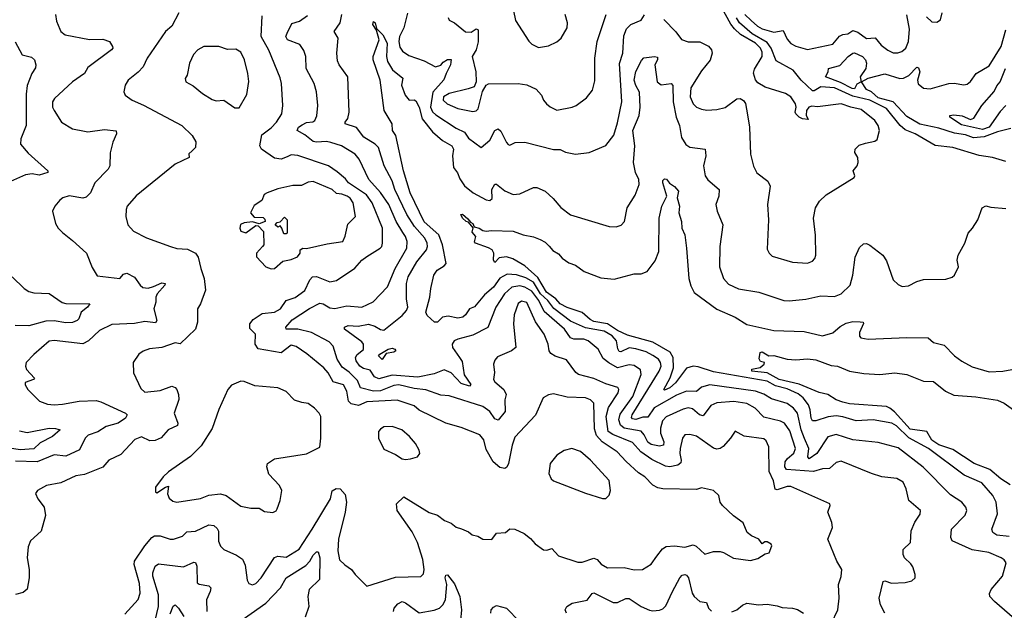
# Model space of a CAD drawing. Extents: x 1443846 to 1577407, y 839182 to 927291.
# Tile 479 of 535: x 1565160 to 1571015, y 872112 to 875624. Entities that reach past the tile are written whole.
import ezdxf

# ---------------------------------------------------------------- set-up
doc = ezdxf.new("R2010")
doc.units = 0

msp = doc.modelspace()

# ---------------------------------------------------------------- linework, layer by layer
at = {"layer": '0CON20XD'}
for points in [[(1568989.8, 875625), (1569061.5, 875551.5), (1569095, 875505.8), (1569135, 875492.9), (1569205, 875493.1), (1569256.3, 875466.3), (1569274.4, 875444.4), (1569277.1, 875425), (1569265.9, 875384.1), (1569215, 875321.1), (1569151.8, 875218.2), (1569147.7, 875165), (1569164.1, 875124.1), (1569184.1, 875104.1), (1569215, 875091.5), (1569246.7, 875086.7), (1569305, 875090), (1569355, 875102.1), (1569425, 875153.1), (1569445, 875155.6), (1569463.6, 875143.6), (1569475.4, 875125.4), (1569487.8, 875057.8), (1569500.6, 874985), (1569506, 874825), (1569524.3, 874754.3), (1569543.6, 874713.6), (1569608.8, 874665), (1569622, 874635), (1569608, 874525), (1569613.8, 874435), (1569605, 874260), (1569616.7, 874235), (1569635, 874218.8), (1569755, 874183.1), (1569845, 874176), (1569875, 874188), (1569889.2, 874205), (1569894.2, 874225), (1569893, 874343), (1569880, 874445), (1569892, 874505), (1569916.2, 874545), (1569955, 874582.5), (1570122.5, 874685), (1570126.7, 874695), (1570116.2, 874725), (1570140, 874755), (1570146.7, 874775), (1570143.9, 874803.9), (1570126.7, 874835), (1570127.5, 874855), (1570152.3, 874877.7), (1570190.5, 874889.5), (1570245, 874902), (1570258.3, 874911.7), (1570272.9, 874965), (1570265.5, 874995), (1570246.2, 875025), (1570165, 875090.8), (1570103.4, 875103.4), (1570045, 875123.3), (1569905, 875105.5), (1569870.5, 875109.5), (1569853.8, 875105), (1569838.8, 875085), (1569837, 875057), (1569848.3, 875031.7), (1569816, 875034), (1569795, 875044.2), (1569776, 875065), (1569772, 875075), (1569778, 875105), (1569772.9, 875125), (1569745.4, 875165.4), (1569713.3, 875185), (1569593, 875223), (1569548.8, 875248.8), (1569536.1, 875266.1), (1569523.4, 875306.6), (1569529.4, 875330.6), (1569575.3, 875405), (1569575, 875431.2), (1569566, 875455), (1569536.5, 875485), (1569447, 875537), (1569409.9, 875569.9), (1569388.2, 875598.2), (1569335, 875695.7)], [(1566106, 875665), (1566065.7, 875585), (1566026.4, 875553.6), (1565918.9, 875395), (1565894.2, 875345), (1565865, 875312.9), (1565805.8, 875265), (1565787.5, 875235), (1565779.2, 875195), (1565788, 875175), (1565828.8, 875145), (1565896.1, 875116.1), (1566125, 874994.3), (1566186, 874935), (1566207.3, 874897.3), (1566205.9, 874864.1), (1566185, 874843.8), (1566165, 874827.5), (1566167.5, 874805), (1566085.5, 874764.5), (1565852.6, 874577.4), (1565800, 874515), (1565792.9, 874495), (1565790.8, 874455), (1565804.2, 874405), (1565837.4, 874367.4), (1565915, 874326.7), (1566056.7, 874275), (1566095, 874264.5), (1566158.8, 874258.8), (1566205.5, 874235.5), (1566221.5, 874211.5), (1566236.5, 874145), (1566258.1, 874085), (1566265.6, 874015), (1566235.8, 873935), (1566218, 873905), (1566218.1, 873825), (1566205, 873783.8), (1566115, 873696.2), (1566085, 873703.1), (1566005, 873675.4), (1565933, 873667), (1565895, 873652.9), (1565868, 873635), (1565834.4, 873585), (1565837.5, 873525), (1565880.7, 873430.7), (1565905, 873410), (1565995, 873418.5), (1566065, 873444.3), (1566085, 873437.5), (1566095, 873426), (1566105.4, 873395.4), (1566105.6, 873365.6), (1566078.5, 873285), (1566100.9, 873225), (1566098.3, 873211.7), (1566043.8, 873185), (1566002.2, 873137.8), (1565965, 873122), (1565935, 873120), (1565885, 873144), (1565845, 873127.5), (1565761.7, 873038.3), (1565690, 873005), (1565655, 872964.2), (1565545, 872918.8), (1565495, 872910.9), (1565405, 872870.5), (1565320, 872855), (1565266.2, 872825), (1565253.9, 872806.1), (1565268.6, 872775), (1565305.3, 872725.3), (1565313.3, 872676.7), (1565288.1, 872581.9), (1565225, 872526), (1565210.9, 872489.1), (1565204.3, 872425), (1565216.9, 872355), (1565216.7, 872305), (1565205, 872238.8), (1565181.7, 872218.3), (1565135, 872206.9)], [(1565373.5, 875655), (1565379.5, 875615), (1565398.3, 875568.3), (1565405.8, 875555), (1565431.2, 875535), (1565575, 875505.9), (1565655, 875507.7), (1565694.3, 875494.3), (1565712, 875465), (1565713.8, 875455), (1565706.2, 875445), (1565565, 875339.5), (1565545, 875304.4), (1565474.2, 875255), (1565367.5, 875155), (1565355.8, 875135), (1565355.8, 875105), (1565364.3, 875085), (1565409.2, 875015), (1565475, 874974.4), (1565545, 874961.8), (1565565, 874958.5), (1565665, 874971.1), (1565734.1, 874964.1), (1565736, 874946), (1565713.6, 874896.4), (1565697.5, 874832.5), (1565695.3, 874754.7), (1565685.3, 874734.7), (1565606.2, 874655), (1565582.1, 874595), (1565555, 874569.5), (1565535, 874563.6), (1565455, 874577.3), (1565416.7, 874565), (1565399.1, 874550.9), (1565370, 874515), (1565356, 874485), (1565372.7, 874412.7), (1565388.8, 874385), (1565415, 874358), (1565475, 874311.2), (1565556.7, 874235), (1565590.5, 874150.5), (1565621.7, 874101.7), (1565755, 874086), (1565778.3, 874111.7), (1565796.6, 874116.6), (1565843.1, 874093.1), (1565875.8, 874045), (1565891.8, 874031.8), (1565925, 874028.2), (1565955, 874038.2), (1566005, 874059.7), (1566024.4, 874055), (1566022.7, 874045), (1565978.2, 873995), (1565968.8, 873975), (1565969.5, 873945), (1565958.2, 873905), (1565976, 873836), (1565967.4, 873822.6), (1565905, 873828.8), (1565842.7, 873817.3), (1565707.4, 873812.6), (1565635, 873776.5), (1565569.5, 873715), (1565535, 873696.6), (1565365, 873717.1), (1565335, 873712.5), (1565245, 873634), (1565199.2, 873585), (1565194.3, 873565), (1565201.1, 873545), (1565247.5, 873492.5), (1565242.5, 873485), (1565193.4, 873466.6), (1565192.7, 873452.7), (1565208, 873425), (1565278.8, 873355), (1565325, 873338.1), (1565365, 873334.5), (1565415, 873337.1), (1565514.6, 873355.4), (1565615, 873359.1), (1565642.7, 873352.7), (1565790, 873285), (1565800, 873275), (1565789.4, 873255), (1565745, 873224.6), (1565674.1, 873205.9), (1565625, 873172.7), (1565567.1, 873152.9), (1565549.1, 873135), (1565515, 873065.6), (1565435, 873029.6), (1565365, 873036.8), (1565264.3, 872995.7), (1565135, 872999.4)], [(1566675, 873885.3), (1566710.9, 873905), (1566745.2, 873954.8), (1566797.4, 873972.6), (1566856.3, 874013.7), (1566885, 874076.7), (1566900.6, 874095), (1566925, 874097.3), (1567005, 874065.5), (1567045, 874073.3), (1567152.8, 874147.2), (1567195, 874194.2), (1567223.7, 874216.3), (1567303.3, 874265), (1567313.5, 874276.5), (1567318.2, 874295), (1567317.1, 874385), (1567255.9, 874535), (1567222, 874582), (1567115, 874654.8), (1567097.6, 874677.6), (1567049, 874719), (1566995.6, 874755.6), (1566815, 874817.5), (1566775, 874820), (1566750.5, 874809.5), (1566715, 874795.3), (1566675, 874800), (1566598.9, 874855), (1566588.2, 874875), (1566600.1, 874939.9), (1566655, 874981.5), (1566687.3, 875015), (1566719.1, 875065), (1566725.5, 875115), (1566716.9, 875245), (1566709.4, 875279.4), (1566642.6, 875442.6), (1566596.4, 875525), (1566602, 875648)], [(1569986.7, 872035), (1570026, 872115), (1570033.8, 872185), (1570028.6, 872265), (1570045, 872313.3), (1570048.6, 872355), (1570019.2, 872405), (1569966, 872535), (1569994.2, 872605), (1569990, 872635), (1569966.7, 872695), (1569980, 872735), (1569977.5, 872745), (1569745, 872847.5), (1569725, 872848.1), (1569665, 872828.9), (1569652.4, 872832.4), (1569642.8, 872882.8), (1569617.9, 872937.9), (1569614.6, 873084.6), (1569599.4, 873119.4), (1569585, 873132.2), (1569468, 873148), (1569415, 873177.5), (1569387.1, 873135), (1569344, 873086), (1569326, 873074), (1569305, 873070), (1569285, 873075.4), (1569185, 873146.9), (1569145, 873157.1), (1569115, 873155.6), (1569101.5, 873135), (1569087.3, 873075), (1569085.9, 873045), (1569094.2, 873005), (1569090.8, 872989.2), (1569074.3, 872975.7), (1569026.2, 872966.2), (1569000.2, 872970.2), (1568918.7, 873008.7), (1568853.6, 873053.6), (1568805, 873109.4), (1568687.5, 873157.5), (1568660.5, 873175), (1568647.1, 873265), (1568662.5, 873317.5), (1568719.1, 873405), (1568722.1, 873425), (1568716.4, 873436.4), (1568645, 873458.7), (1568575, 873490.7), (1568484.1, 873514.1), (1568467.3, 873527.3), (1568411.7, 873601.7), (1568343.8, 873623.8), (1568319.4, 873639.4), (1568309.5, 873655), (1568303.1, 873695), (1568278.5, 873755), (1568226.9, 873826.9), (1568175, 873942.5), (1568145, 873950), (1568125, 873936.7), (1568101.3, 873868.7), (1568097.1, 873815), (1568110, 873675), (1568084.5, 873655.5), (1568001.1, 873618.9), (1567985, 873598.8), (1567978.1, 873575), (1567984.1, 873525.9), (1567977.1, 873485), (1567985, 873471.4), (1568039.6, 873425), (1568053.8, 873395), (1568046, 873364), (1568046.1, 873295), (1568005, 873242.2), (1567985, 873250), (1567955, 873295.4), (1567914.3, 873325), (1567715, 873388.5), (1567665, 873391.2), (1567575, 873423.5), (1567505, 873430.9), (1567415, 873453.1), (1567385, 873450), (1567305, 873418.1), (1567265, 873415.1), (1567186.7, 873435), (1567168.8, 873478.8), (1567118.5, 873528.5), (1567078.2, 873558.2), (1567048.4, 873605), (1567023.4, 873683.4), (1566999.6, 873709.6), (1566895, 873764.3), (1566815, 873783.8), (1566744.5, 873784.5), (1566742.2, 873795), (1566781.3, 873838.7), (1566883.9, 873906.1), (1566945, 873937.9), (1566965, 873935.5), (1567005, 873911.3), (1567035, 873907.1), (1567105, 873923.6), (1567195, 873914.5), (1567263.1, 873946.9), (1567347.7, 874035), (1567392.9, 874145), (1567461.6, 874265), (1567463.5, 874305), (1567454.7, 874335), (1567439.5, 874359.5), (1567399.2, 874425), (1567354.8, 874525), (1567305, 874596.9), (1567236, 874675), (1567178.5, 874795), (1567154.8, 874824.8), (1567073.8, 874873.8), (1567010.8, 874895), (1566985, 874901), (1566925, 874895.2), (1566905, 874900.2), (1566855, 874939.7), (1566810.5, 874965), (1566818.9, 874985), (1566840.1, 874999.9), (1566865, 875013.8), (1566903.6, 875016.4), (1566915.3, 875024.7), (1566927.4, 875052.6), (1566933.3, 875115), (1566924.4, 875195), (1566912.2, 875245), (1566864.5, 875335), (1566861.1, 875405), (1566850.2, 875440.2), (1566825.9, 875475.9), (1566752.2, 875505), (1566743.5, 875525), (1566751.2, 875545), (1566777.8, 875602.2), (1566825, 875616.4), (1566871.2, 875648.8)], [(1568856.2, 873513.8), (1568851.6, 873541.6), (1568815, 873567.2), (1568785, 873571.2), (1568715, 873554.4), (1568663, 873583), (1568629.5, 873609.5), (1568600.6, 873665), (1568541.1, 873715), (1568515, 873724.8), (1568455, 873725.3), (1568435, 873733.2), (1568399.7, 873785), (1568279.6, 873889.6), (1568247.1, 873955), (1568205, 874010.5), (1568165, 874033.4), (1568135, 874042.6), (1568087.1, 874032.9), (1568043.1, 873995), (1567991.8, 873915), (1567945, 873794.5), (1567855, 873748), (1567764.7, 873725.3), (1567744.2, 873715), (1567731.9, 873695), (1567734.6, 873675), (1567775, 873616.5), (1567790.8, 873590.8), (1567803, 873513), (1567843.1, 873455), (1567835, 873445.7), (1567785, 873460.7), (1567725, 873523.9), (1567685, 873542.8), (1567625, 873518.8), (1567528.4, 873498.4), (1567375, 873510), (1567295, 873488.5), (1567269.8, 873499.8), (1567245, 873540.3), (1567205, 873550.2), (1567183.4, 873563.4), (1567161.1, 873595), (1567156.2, 873615), (1567166.4, 873633.6), (1567205, 873662.9), (1567204.7, 873695), (1567195, 873708.9), (1567092.5, 873785), (1567090.8, 873795), (1567114.1, 873805.9), (1567172, 873802), (1567235, 873814.2), (1567271.8, 873801.8), (1567305, 873782), (1567325, 873778.5), (1567435, 873865.5), (1567460, 873895), (1567468.1, 873915), (1567460.2, 873965), (1567461.3, 874055), (1567471.1, 874095), (1567521.4, 874185), (1567578.8, 874255), (1567585.8, 874275), (1567583.7, 874295), (1567570.3, 874325), (1567507.5, 874395), (1567461.8, 874465), (1567391.3, 874615), (1567375.2, 874665.2), (1567328.2, 874755), (1567294.6, 874865), (1567273.5, 874885), (1567207.3, 874925), (1567162.4, 874982.4), (1567095.7, 875005), (1567095.6, 875015), (1567112.4, 875037.6), (1567120, 875075), (1567111.4, 875285), (1567059.5, 875355), (1567050.7, 875380.7), (1567046.9, 875425), (1567053.5, 875515), (1567030, 875555), (1567066.2, 875605), (1567076.2, 875655)], [(1567466.6, 875663.4), (1567444.6, 875575), (1567419, 875525), (1567414.3, 875494.3), (1567420.7, 875460.7), (1567437.5, 875437.5), (1567475, 875411.2), (1567565, 875378.9), (1567633.5, 875343.5), (1567665, 875354.8), (1567678.6, 875371.4), (1567703.2, 875386.8), (1567725, 875388.1), (1567721.8, 875355), (1567695.6, 875305), (1567683.3, 875266.7), (1567616.4, 875193.6), (1567602.1, 875105), (1567615, 875076.4), (1567635, 875057.7), (1567755, 874979.1), (1567806, 874956), (1567829.4, 874919.4), (1567905, 874864), (1567955, 874908.2), (1567985, 874964.5), (1568005, 874976), (1568021.8, 874961.8), (1568055, 874893.8), (1568065, 874881.2), (1568075, 874878.8), (1568105.7, 874894.3), (1568164.3, 874895.7), (1568335, 874853.1), (1568375, 874852.5), (1568405, 874836.7), (1568465, 874824.3), (1568545.7, 874834.3), (1568645, 874876.2), (1568693.3, 874936.7), (1568715, 875011.2), (1568740, 875135), (1568726.8, 875363.2), (1568747.4, 875425), (1568752.6, 875527.4), (1568769.3, 875569.3), (1568794.7, 875595.3), (1568855, 875620.6), (1568876.6, 875653.4)], [(1567707.7, 875637.7), (1567715, 875621.2), (1567745, 875605.6), (1567811.6, 875551.6), (1567845, 875551.1), (1567875, 875570.5), (1567887.5, 875565), (1567887.3, 875492.7), (1567873.9, 875445), (1567851.1, 875405), (1567872.5, 875315), (1567874, 875255), (1567863.3, 875225), (1567826.6, 875213.4), (1567715, 875186), (1567681.1, 875165), (1567678.9, 875145), (1567702.5, 875125), (1567765, 875096.8), (1567855, 875078.6), (1567875, 875082.5), (1567886.4, 875093.6), (1567911.9, 875198.1), (1567934.3, 875235.7), (1567947.7, 875242.3), (1568125, 875244.5), (1568175, 875236.7), (1568230.9, 875210.9), (1568263.8, 875175), (1568276, 875145), (1568292, 875125), (1568315, 875105.8), (1568355, 875085.7), (1568445, 875104.4), (1568468.8, 875115), (1568530.9, 875159.1), (1568567.1, 875205), (1568579.6, 875260.4), (1568580.9, 875395), (1568594.4, 875495), (1568646.7, 875655)], [(1568097, 875677), (1568109.4, 875619.4), (1568187, 875497), (1568205, 875478.8), (1568245, 875460), (1568305, 875468), (1568355, 875492.5), (1568379.2, 875515), (1568415, 875576.7), (1568418.1, 875605), (1568404.3, 875654.3)], [(1571025, 874781.9), (1570945, 874804.3), (1570865, 874816.2), (1570710, 874865), (1570605, 874876.3), (1570485.6, 874945), (1570425, 874969.5), (1570395, 874995.3), (1570315, 875095.7), (1570215, 875146.7), (1570115, 875169.3), (1570005, 875219.5), (1569924.5, 875225.5), (1569885, 875201.1), (1569875, 875201.8), (1569808.2, 875265), (1569760.3, 875325), (1569659.5, 875379.5), (1569629.8, 875455), (1569605, 875489.7), (1569515, 875540.1), (1569440, 875605), (1569422.8, 875635)], [(1569471.8, 875655), (1569509.3, 875619.3), (1569547.2, 875585), (1569575, 875569.6), (1569645, 875550.7), (1569699.6, 875559.6), (1569725, 875508.2), (1569745, 875482.3), (1569775, 875466.9), (1569845, 875447.2), (1569995, 875479.1), (1570035, 875527.1), (1570055, 875537.1), (1570085, 875540.6), (1570115, 875560), (1570145, 875551.1), (1570195, 875513.5), (1570246.4, 875516.4), (1570283.1, 875473.1), (1570323, 875443), (1570355, 875427.7), (1570383, 875427), (1570405, 875434.5), (1570430.6, 875455), (1570446, 875495), (1570452.3, 875567.7), (1570436.5, 875653.5)], [(1570551.8, 875641.8), (1570585, 875612), (1570615, 875610), (1570635, 875623.3), (1570645.5, 875665)], [(1571075, 872062), (1570956.7, 872165), (1570930, 872195), (1570927, 872213), (1570937.5, 872235), (1571004.4, 872315), (1571025.5, 872394.5), (1571015, 872412.5), (1570995.8, 872425), (1570922.5, 872455), (1570825, 872472.2), (1570705.7, 872525), (1570697.1, 872545), (1570702.2, 872595), (1570782.3, 872677.7), (1570791.5, 872705), (1570786.4, 872725), (1570761.9, 872755), (1570695, 872798.5), (1570533.4, 872963.4), (1570385, 873078.8), (1570265, 873110.8), (1570115, 873125.3), (1570015, 873158.4), (1569965.9, 873144.1), (1569900.9, 873045), (1569855, 873013.9), (1569846.1, 873025), (1569852, 873075), (1569827, 873133), (1569806.8, 873185), (1569785.7, 873285), (1569760.9, 873315), (1569725, 873342.5), (1569630.4, 873370.4), (1569585, 873398.1), (1569535.5, 873415.5), (1569265, 873453.3), (1569215, 873439.6), (1569185, 873412.9), (1569125, 873414.8), (1569065, 873390.7), (1568933.9, 873316.1), (1568895, 873260.7), (1568865, 873259.8), (1568825, 873247.2), (1568805, 873250.5), (1568798.6, 873258.6), (1568803.2, 873275), (1568963, 873535), (1568973.8, 873565), (1568971.4, 873585), (1568958, 873605), (1568925, 873627.6), (1568885, 873648.4), (1568825, 873667.7), (1568785, 873673), (1568735, 873650), (1568725, 873650.9), (1568717.1, 873667.1), (1568710, 873715), (1568683.3, 873745), (1568635, 873771.9), (1568525, 873791.8), (1568435, 873831.2), (1568337, 873907), (1568300.7, 873955), (1568257.3, 873995), (1568215, 874063), (1568169.4, 874089.4), (1568115, 874107), (1568059, 874111), (1568015, 874086.6), (1567977.1, 874032.9), (1567925, 873987.3), (1567865, 873917.8), (1567834.5, 873905.5), (1567811.2, 873868.8), (1567795, 873855.6), (1567765, 873849.4), (1567708.1, 873861.9), (1567675.4, 873854.6), (1567665.2, 873844.8), (1567645, 873824.7), (1567626.2, 873825), (1567584.2, 873865), (1567574.5, 873885), (1567600, 873975), (1567604.4, 874025), (1567622.9, 874105), (1567642.9, 874135), (1567685, 874161.1), (1567695.5, 874175), (1567675.2, 874285.2), (1567652.6, 874345), (1567565, 874422.9), (1567482.7, 874595), (1567442.1, 874725), (1567396.9, 874935), (1567377.5, 874965), (1567374.5, 875005), (1567326.9, 875085), (1567304.7, 875265), (1567261.8, 875385), (1567262.5, 875405), (1567297.1, 875505), (1567281.2, 875561.2), (1567260.9, 875595), (1567265, 875613.8), (1567275, 875605.7), (1567282.5, 875572.5), (1567318.9, 875535), (1567345.3, 875485.3), (1567340.8, 875405), (1567347.7, 875375), (1567376.8, 875326.8), (1567437.6, 875277.6), (1567430, 875235), (1567452.7, 875175), (1567476.4, 875146.4), (1567505, 875146.9), (1567515, 875141.2), (1567534.7, 875104.7), (1567554, 875034), (1567615, 874957.9), (1567673.5, 874905), (1567730.4, 874875), (1567739.2, 874855), (1567733.8, 874815), (1567738.9, 874745), (1567764.5, 874714.5), (1567778.4, 874678.4), (1567805, 874636.4), (1567856.2, 874595), (1567935, 874553.9), (1567955, 874550), (1567969.4, 874560.6), (1567968, 874615), (1567985, 874645.6), (1567995, 874645.6), (1568045, 874606.2), (1568095, 874585.8), (1568135, 874588), (1568215, 874625.8), (1568235, 874625.8), (1568285, 874604), (1568331.7, 874561.7), (1568377.4, 874507.4), (1568435, 874464), (1568665, 874394), (1568707.7, 874392.3), (1568737.5, 874402.5), (1568755.8, 874424.2), (1568772.9, 874505), (1568819.5, 874580.5), (1568844.6, 874645), (1568842.1, 874675), (1568822.7, 874715), (1568810.3, 874775), (1568818.9, 874875), (1568807.2, 874965), (1568844.7, 875055.3), (1568849.2, 875105), (1568845, 875192.5), (1568823.3, 875233.3), (1568815.1, 875265), (1568824.1, 875315.9), (1568857.9, 875382.1), (1568872, 875398), (1568935.8, 875405.8), (1568952.5, 875402.5), (1568953.8, 875385), (1568936.4, 875355), (1568951.2, 875255), (1568975, 875236.2), (1569035, 875244), (1569043.4, 875233.4), (1569045.2, 875135), (1569064.8, 875044.8), (1569083.5, 874995), (1569095, 874924.2), (1569121.9, 874881.9), (1569145, 874865.7), (1569236.7, 874855), (1569240, 874815), (1569226.2, 874755), (1569236.6, 874696.6), (1569252.7, 874672.7), (1569320, 874615), (1569316.7, 874575), (1569299.4, 874525), (1569307.8, 874485), (1569341.4, 874405), (1569324.5, 874275.5), (1569321.1, 874155), (1569345, 874086.2), (1569375, 874051.4), (1569435, 874023.5), (1569555, 874004.4), (1569705, 873954.5), (1569735, 873952.3), (1569835, 873962.9), (1569925, 873982.9), (1570005, 873978.1), (1570045.4, 873994.6), (1570098.1, 874045), (1570113.6, 874105), (1570127.6, 874212.4), (1570155, 874270), (1570178.3, 874291.7), (1570195, 874292.5), (1570215, 874283.3), (1570292, 874225), (1570315, 874190), (1570355, 874076.7), (1570385, 874048.8), (1570408.3, 874038.3), (1570445, 874042), (1570495, 874067.5), (1570535, 874079.2), (1570667.7, 874082.3), (1570705, 874093.3), (1570720, 874105), (1570743.8, 874155), (1570734, 874195), (1570740, 874225), (1570781.2, 874295), (1570800, 874355), (1570826.7, 874385), (1570857.5, 874435), (1570884.1, 874505.9), (1570905, 874516.7), (1570935, 874508.8), (1571025, 874501.2)], [(1571055, 874976.4), (1570975, 874957.1), (1570895, 874926.9), (1570832.2, 874922.2), (1570785, 874940), (1570718.7, 874948.7), (1570625, 874979.7), (1570512.9, 875002.9), (1570435, 875048.3), (1570354.3, 875135), (1570265, 875160.2), (1570226.3, 875196.3), (1570195, 875209), (1570165.5, 875255), (1570205, 875277.4), (1570305, 875302.5), (1570394.7, 875274.7), (1570415, 875276.2), (1570447.8, 875292.2), (1570495, 875341.4), (1570505, 875338.6), (1570512.5, 875315), (1570498.6, 875265), (1570502.3, 875242.3), (1570535, 875216.7), (1570575, 875213.5), (1570685, 875244.5), (1570716.5, 875246.5), (1570775, 875236.7), (1570795, 875240.6), (1570815, 875256), (1570847.1, 875305), (1570925, 875349.6), (1570997.5, 875465), (1571023.9, 875565)], [(1565132.9, 875492.9), (1565174.5, 875415), (1565231.3, 875401.3), (1565249.1, 875385), (1565257.1, 875355), (1565255, 875337.5), (1565232.5, 875305), (1565205, 875233.3)], [(1566439.3, 875099.3), (1566465, 875101.2), (1566510.9, 875179.1), (1566523.4, 875256.6), (1566517.5, 875305), (1566496.5, 875385), (1566475, 875431.2), (1566445, 875450), (1566395, 875448), (1566345, 875464.5), (1566255, 875464.3), (1566218.8, 875445), (1566193, 875417), (1566170.6, 875365), (1566155.7, 875295), (1566144.2, 875275), (1566148, 875255), (1566191.7, 875231.7), (1566248, 875185), (1566305, 875149.2), (1566327.7, 875142.3), (1566375, 875146), (1566439.3, 875099.3)], [(1570125, 875213.9), (1570110.3, 875215), (1570040.9, 875250.9), (1569952.5, 875285), (1569967.5, 875315), (1569970, 875335), (1570038, 875352), (1570086.9, 875405), (1570115, 875425.5), (1570125, 875426.5), (1570172.7, 875405), (1570190.3, 875385), (1570195.9, 875365), (1570192.5, 875335), (1570158.7, 875285), (1570163.8, 875255), (1570138.5, 875241.5), (1570125, 875213.9)], [(1571025, 875114), (1570991.4, 875078.6), (1570925.7, 874985), (1570885, 874970.8), (1570759.9, 874999.9), (1570692, 875045), (1570691.2, 875055), (1570715, 875058.9), (1570765, 875053.5), (1570815, 875030), (1570835, 875039.2), (1570881.4, 875115), (1570955, 875197.3), (1570969.9, 875230.1), (1570991.3, 875255), (1571022.5, 875335)], [(1565205, 875233.3), (1565197.8, 875182.2), (1565199.2, 874995), (1565167.5, 874915), (1565165.7, 874885), (1565210.2, 874830.2), (1565326.7, 874725), (1565327.5, 874715), (1565275, 874700.4), (1565235, 874708.5), (1565195, 874702.5), (1565105, 874661.2)], [(1566655, 874142), (1566675, 874144), (1566725, 874189.2), (1566775, 874197.5), (1566811.2, 874215), (1566827.5, 874235), (1566827.5, 874255), (1566843.6, 874266.4), (1566865, 874263.8), (1566988, 874292), (1567081.2, 874305), (1567095, 874337.5), (1567110.9, 874409.1), (1567156.2, 874455), (1567143.3, 874535), (1567125, 874562.5), (1567107.5, 874575), (1567075, 874587.5), (1567045, 874590), (1567017.5, 874615), (1566905, 874662.5), (1566875, 874658.1), (1566835, 874639.2), (1566785, 874638), (1566695, 874618.8), (1566632.5, 874595), (1566613.3, 874585), (1566600, 874550), (1566555, 874520), (1566532, 874475), (1566555, 874450), (1566607.5, 874447.5), (1566618.3, 874438.3), (1566620, 874425), (1566585, 874410), (1566545, 874422.5), (1566495, 874416.2), (1566474.1, 874405.9), (1566468.8, 874385), (1566475, 874367.5), (1566505, 874357.5), (1566565, 874400), (1566578.3, 874398.3), (1566610, 874365), (1566612.5, 874285), (1566603.3, 874275), (1566567.5, 874235), (1566568, 874215), (1566624.3, 874154.3), (1566655, 874142)], [(1571045, 872550.5), (1570969.9, 872559.9), (1570947.8, 872575), (1570940.6, 872595), (1570974, 872685), (1570966.2, 872756.2), (1570946.4, 872795), (1570881.2, 872871.2), (1570775.6, 872915.6), (1570565, 873074.7), (1570448.3, 873138.3), (1570375, 873208.8), (1570345.7, 873225), (1570235, 873245.7), (1570135, 873238), (1570055, 873263.2), (1570015, 873268.1), (1569968.2, 873261.8), (1569895, 873238.1), (1569875, 873239.1), (1569865.9, 873255), (1569861, 873305), (1569850.6, 873335), (1569818.4, 873375), (1569788.6, 873398.6), (1569725, 873430), (1569655, 873447.9), (1569604.5, 873475.5), (1569285, 873530.3), (1569195, 873560.8), (1569165, 873564.7), (1569125, 873552.1), (1569059.7, 873465), (1569025.4, 873435), (1568995, 873420.8), (1568990.8, 873425), (1569028.6, 873495), (1569048.5, 873555), (1569047.1, 873615), (1569027.4, 873647.4), (1568925, 873706.5), (1568775, 873749.3), (1568715, 873776.1), (1568656.5, 873816.5), (1568575, 873829.2), (1568551.7, 873841.7), (1568505, 873883.8), (1568415, 873913), (1568375, 873934), (1568349, 873965), (1568293.1, 874005), (1568240.9, 874090.9), (1568165, 874160.8), (1568092.7, 874202.7), (1568055, 874213.2), (1568012.2, 874207.8), (1567985, 874180), (1567977.5, 874195), (1567979.2, 874235), (1567970, 874255), (1567948.6, 874268.6), (1567870, 874295), (1567865, 874302.5), (1567872.5, 874335), (1567850.7, 874360.7), (1567857.5, 874387.5), (1567829.5, 874419.5), (1567815, 874424.2), (1567794.3, 874445), (1567784.3, 874465), (1567793, 874467), (1567825, 874440.8), (1567840, 874420), (1567855, 874412.5), (1567862.5, 874392.5), (1567893.3, 874385), (1567915, 874370.8), (1567935, 874366.2), (1567965, 874371.2), (1568095, 874367.5), (1568155, 874344.2), (1568215, 874332.5), (1568255, 874317.5), (1568285, 874300.8), (1568308, 874278), (1568331.3, 874251.3), (1568365, 874231.9), (1568386.3, 874206.3), (1568425, 874179.4), (1568465, 874164.4), (1568516.1, 874126.1), (1568615, 874089.1), (1568695, 874081.9), (1568815, 874113.3), (1568856.6, 874113.4), (1568892.1, 874127.9), (1568939.8, 874190.2), (1568961.4, 874245), (1568961.9, 874445), (1568979.2, 874515), (1569008.6, 874575), (1568984.6, 874655), (1568985, 874667.5), (1568995, 874678), (1569005.6, 874675.6), (1569025, 874652.5), (1569055, 874633.3), (1569078.6, 874605), (1569070.8, 874565), (1569083.5, 874515), (1569079.2, 874475), (1569096.5, 874425), (1569097.9, 874385), (1569115.4, 874345), (1569125.5, 874265.5), (1569140, 874085), (1569151.3, 874041.3), (1569171.6, 874001.6), (1569305, 873902.4), (1569415.7, 873855), (1569485, 873811.8), (1569645, 873775.4), (1569825, 873770), (1569935, 873744.5), (1569995, 873762.7), (1570040.1, 873799.9), (1570075, 873818.9), (1570115, 873828.9), (1570158.3, 873828.3), (1570175.8, 873825.8), (1570178, 873818), (1570153.5, 873765), (1570153.4, 873743.4), (1570162.6, 873732.6), (1570205, 873725.2), (1570435, 873733.5), (1570561.9, 873731.9), (1570595, 873704.4), (1570658, 873688), (1570719.2, 873625), (1570762.8, 873592.8), (1570825, 873560.6), (1570925, 873530.8), (1571005.7, 873534.3), (1571082.3, 873547.7)], [(1566745, 874350), (1566731.7, 874351.7), (1566720, 874385), (1566708.3, 874398.3), (1566695, 874390), (1566680, 874405), (1566691.7, 874418.3), (1566708.3, 874421.7), (1566735, 874450), (1566750, 874435), (1566750, 874355), (1566745, 874350)], [(1565115.6, 874095.6), (1565186.2, 874025), (1565215, 874008.6), (1565245, 873999.4), (1565335, 873996.4), (1565411.9, 873941.9), (1565435, 873936.2), (1565576.7, 873935), (1565564.3, 873915), (1565526.4, 873885), (1565511.5, 873845), (1565501.1, 873835), (1565475, 873823.5), (1565435, 873821.4), (1565365, 873833), (1565315, 873832), (1565215, 873803.6), (1565133.8, 873805)], [(1565785, 872089.4), (1565865, 872176.2), (1565876.1, 872213.9), (1565871.9, 872271.9), (1565840.6, 872385), (1565842.4, 872405), (1565905, 872496.2), (1565945, 872544.6), (1565962, 872555), (1565995.3, 872555.3), (1566055, 872535.6), (1566075, 872535.6), (1566127.9, 872552.1), (1566155, 872578.9), (1566205, 872582.2), (1566285, 872620.8), (1566315, 872616.2), (1566335, 872598.6), (1566342.6, 872582.6), (1566342.9, 872522.9), (1566353.7, 872493.7), (1566375, 872472.9), (1566450.3, 872440.3), (1566485, 872416.2), (1566501.2, 872381.2), (1566512.4, 872292.4), (1566522.4, 872272.4), (1566545, 872262.9), (1566565, 872270.8), (1566595.6, 872305), (1566675, 872426.9), (1566695, 872433.8), (1566745, 872428.2), (1566822.7, 872475), (1566898.8, 872595), (1567007.9, 872775), (1567017.7, 872822.3), (1567042.5, 872837.5), (1567065, 872835.5), (1567095, 872800.8), (1567104.1, 872755), (1567096.4, 872695), (1567056.9, 872535), (1567051.1, 872465), (1567062.9, 872412.9), (1567092.9, 872382.9), (1567134.2, 872355), (1567155.7, 872325), (1567225, 872256.2), (1567395, 872308.5), (1567545, 872314), (1567561.2, 872328.8), (1567565.7, 872355), (1567556.5, 872415), (1567525, 872516), (1567495, 872578.1), (1567405.7, 872705), (1567400, 872745), (1567445, 872787.1), (1567595, 872694.4), (1567645, 872677.5), (1567686.3, 872646.3), (1567725, 872630.8), (1567755.8, 872605.8), (1567786.8, 872596.8), (1567828.3, 872578.3), (1567850.5, 872560.5), (1567885, 872553.3), (1567915, 872536), (1567967, 872533), (1567995, 872570), (1568050, 872575), (1568075, 872597.5), (1568105, 872594.2), (1568159.1, 872569.1), (1568198.3, 872538.3), (1568225, 872508), (1568275, 872471.2), (1568295, 872469.2), (1568325, 872479.2), (1568365, 872435.8), (1568478.7, 872398.7), (1568505, 872397.8), (1568575, 872422.5), (1568593.5, 872413.5), (1568617.4, 872387.4), (1568655.6, 872365.6), (1568755, 872367.5), (1568815, 872352.9), (1568864.3, 872355.7), (1568915, 872385.8), (1568948.6, 872435), (1568982, 872478), (1569005, 872492.5), (1569054.5, 872495.5), (1569115, 872487.9), (1569165, 872500.6), (1569183, 872493), (1569235, 872446.7), (1569285, 872461.4), (1569325, 872461.4), (1569346.4, 872456.4), (1569405, 872421.4), (1569505, 872407.5), (1569549.7, 872420.3), (1569592.3, 872447.7), (1569616, 872454), (1569632, 872495), (1569628, 872505), (1569605, 872519.4), (1569590.9, 872519.1), (1569575, 872506.7), (1569555.3, 872535.3), (1569512, 872555), (1569486.7, 872575), (1569462.3, 872632.3), (1569405, 872673.3), (1569338.8, 872735), (1569326.2, 872755), (1569316.7, 872795), (1569286.7, 872825), (1569215, 872840.8), (1569185, 872830.6), (1568985, 872834.5), (1568955, 872840), (1568925, 872856.9), (1568877.5, 872905), (1568840, 872930), (1568767.2, 872997.2), (1568712.3, 873055), (1568624.1, 873114.1), (1568591.1, 873151.1), (1568578.4, 873191.6), (1568574, 873344), (1568555, 873364.5), (1568525, 873375.4), (1568415, 873378.7), (1568335, 873398.6), (1568305.6, 873394.4), (1568273.6, 873376.4), (1568228, 873272), (1568105, 873142), (1568087.9, 873095), (1568066.2, 872985), (1568056.1, 872963.9), (1568045, 872955.7), (1568015, 872962.2), (1567975, 872995.7), (1567935, 873068.6), (1567920, 873125), (1567895.8, 873155), (1567785, 873199.5), (1567695, 873224.5), (1567535, 873303.2), (1567505, 873327.8), (1567405, 873361.2), (1567225, 873352.5), (1567175, 873330.8), (1567130.7, 873340.7), (1567115.2, 873355), (1567104.8, 873414.8), (1567085, 873452.1), (1567025, 873470.6), (1566993.9, 873525), (1566969.1, 873555), (1566867.7, 873637.7), (1566805, 873680.5), (1566775, 873687.9), (1566715, 873643.6), (1566577.4, 873667.4), (1566559.6, 873695), (1566562.9, 873755), (1566528.9, 873788.9), (1566529.1, 873815), (1566549.2, 873840.9), (1566602.5, 873877.5), (1566675, 873885.3)], [(1567315, 873604.3), (1567293.3, 873625), (1567301.4, 873635), (1567350.8, 873665), (1567375, 873670.3), (1567391.9, 873665), (1567396.2, 873655), (1567385, 873647.1), (1567340.2, 873639.8), (1567315, 873604.3)], [(1571049.3, 872859.3), (1570995, 872894.8), (1570929.1, 872949.1), (1570835.3, 872985.3), (1570708.4, 873068.4), (1570625, 873095.4), (1570584.8, 873124.8), (1570553.6, 873175), (1570455, 873190.1), (1570362.2, 873292.2), (1570333.8, 873315), (1570314.8, 873324.8), (1570095, 873340.6), (1570055, 873349.2), (1570015, 873363.5), (1569965, 873396.4), (1569915, 873408.1), (1569796.2, 873456.2), (1569676.9, 873485), (1569604.1, 873524.1), (1569514.3, 873535), (1569513, 873547), (1569563.9, 873556.1), (1569587.5, 873575), (1569590, 873585), (1569565, 873592.5), (1569557, 873607), (1569563.3, 873645), (1569575, 873650), (1569615, 873626.2), (1569645, 873628), (1569725, 873605.7), (1569775, 873601.1), (1569845, 873608.2), (1569895, 873601.1), (1569985, 873568.9), (1570022.5, 873565), (1570094.6, 873534.6), (1570180.5, 873519.5), (1570275, 873515.3), (1570365, 873524.7), (1570435, 873513.8), (1570535, 873475.5), (1570595, 873473.1), (1570665.3, 873415.3), (1570715, 873391.8), (1570845, 873382.3), (1570975, 873360.9), (1571015, 873344.5), (1571125.3, 873265.3)], [(1566665, 872694.3), (1566685, 872702.9), (1566691.9, 872715), (1566708.8, 872765), (1566719.5, 872825), (1566705.8, 872855), (1566642.6, 872922.6), (1566630.8, 872965), (1566634, 872985), (1566675, 873013.3), (1566865, 873043.1), (1566945, 873082.5), (1566951.4, 873135), (1566950, 873265), (1566941.2, 873285), (1566914.2, 873315), (1566875, 873342.9), (1566837, 873347), (1566795, 873362.5), (1566744, 873414), (1566695.7, 873435.7), (1566557.9, 873447.9), (1566495, 873472.5), (1566475, 873474), (1566419.5, 873450.5), (1566398.8, 873425), (1566344.6, 873305.4), (1566305, 873193.3), (1566239.1, 873090.9), (1566175, 873027.1), (1566044.6, 872935.4), (1566013.7, 872906.3), (1565968, 872845), (1565967.5, 872817.5), (1565975, 872810), (1566027.5, 872845), (1566045, 872850), (1566039.4, 872805), (1566048.9, 872778.9), (1566070.9, 872760.9), (1566095, 872755.6), (1566235, 872777.1), (1566285, 872797.8), (1566355, 872804), (1566387.5, 872795), (1566475, 872731.4), (1566535, 872720), (1566585, 872718.8), (1566615, 872698.8), (1566665, 872694.3)], [(1570304.3, 872094.3), (1570278.6, 872145), (1570271.1, 872185), (1570295, 872283.3), (1570305, 872288), (1570345, 872273.3), (1570425, 872276.7), (1570465, 872288), (1570484.2, 872305.8), (1570484.2, 872325.8), (1570470.5, 872370.5), (1570459.5, 872389.5), (1570422, 872425), (1570413.8, 872445), (1570413, 872473), (1570458, 872515), (1570460.6, 872585), (1570483.6, 872636.4), (1570515.6, 872684.4), (1570517.5, 872705), (1570447.9, 872765), (1570432.5, 872835), (1570413.9, 872873.9), (1570375.4, 872895.4), (1570286.8, 872906.8), (1570225, 872926.7), (1570045, 872998.1), (1570015, 872991.9), (1569975.3, 872954.7), (1569935, 872953.2), (1569881.6, 872938.4), (1569720.1, 872950.1), (1569709.6, 872965), (1569711.6, 872995), (1569725.2, 873014.8), (1569763.7, 873046.3), (1569772.8, 873075), (1569739.2, 873179.2), (1569709.1, 873225), (1569685, 873237.6), (1569585, 873260.7), (1569533.9, 873315), (1569485, 873341.4), (1569406.2, 873353.8), (1569305, 873346.9), (1569269.7, 873330.3), (1569225, 873268.5), (1569201.9, 873275), (1569160.4, 873310.4), (1569135, 873316.1), (1569105, 873308.5), (1569005, 873263.2), (1568981.7, 873238.3), (1568970.7, 873195), (1568971.4, 873165), (1568991.1, 873115), (1568988.5, 873095), (1568965, 873088.1), (1568915, 873098.5), (1568895, 873111.3), (1568874, 873155), (1568856.6, 873176.5), (1568754.6, 873195), (1568733.7, 873213.7), (1568722.5, 873245), (1568731, 873279), (1568805.6, 873384.4), (1568856.2, 873513.8)], [(1565159.7, 873180.3), (1565205, 873168.9), (1565335, 873194.6), (1565373.3, 873193.3), (1565400, 873185), (1565355, 873145.5), (1565282.6, 873107.4), (1565245, 873071.7), (1565162.8, 873067.2), (1565035, 873085.7)], [(1567455, 873008), (1567485, 873013.8), (1567526.1, 873023.9), (1567540, 873045), (1567536.2, 873065), (1567514.2, 873104.2), (1567478, 873145), (1567432.5, 873185), (1567375, 873205.7), (1567325.9, 873204.1), (1567305, 873188.8), (1567294.5, 873175), (1567294.6, 873135), (1567325, 873070.8), (1567395, 873038.1), (1567435, 873012), (1567455, 873008)], [(1568645, 872777.5), (1568665, 872797.5), (1568673.8, 872825), (1568666, 872885), (1568554, 873005), (1568495, 873055.8), (1568444.1, 873074.1), (1568397, 873063), (1568354, 873035), (1568314.2, 872985), (1568306, 872925), (1568321.2, 872895), (1568335, 872882), (1568525, 872808), (1568625, 872777.5), (1568645, 872777.5)], [(1566448.6, 872031.4), (1566623.4, 872155), (1566710.8, 872245), (1566745, 872304.5), (1566861, 872379), (1566886.2, 872403.9), (1566905, 872440.4), (1566925, 872460), (1566935, 872460), (1566944, 872424), (1566943.8, 872295), (1566881.4, 872235), (1566873.7, 872193.7), (1566880.4, 872135), (1566857.9, 872072.1)], [(1565957.8, 872017.8), (1565985.9, 872134.1), (1565985.9, 872205), (1565952.2, 872315), (1565951.1, 872335), (1565965.4, 872374.6), (1565985, 872388.9), (1566135, 872370.8), (1566195, 872397.8), (1566206.2, 872396.2), (1566213.8, 872373.8), (1566216.2, 872276.2), (1566227.2, 872267.2), (1566285, 872257.8), (1566296.2, 872246.2), (1566293.5, 872225), (1566271.1, 872175), (1566273.1, 872105)], [(1567383.2, 872105), (1567387.3, 872125), (1567408.5, 872151.5), (1567435, 872164.5), (1567455, 872156.4), (1567535, 872097.5), (1567625, 872112.3), (1567656, 872124), (1567677.1, 872145), (1567692.6, 872175), (1567699.3, 872265), (1567690.4, 872305), (1567695, 872322), (1567705, 872324), (1567745, 872270.6), (1567777.5, 872195), (1567787.2, 872115), (1567782.4, 872052.4)], [(1568410.9, 872095), (1568404.6, 872115.4), (1568413.1, 872135), (1568445, 872153.8), (1568535, 872173.1), (1568565, 872211.9), (1568575, 872215.5), (1568688.9, 872158.9), (1568715, 872159.1), (1568765, 872183.2), (1568785, 872182.5), (1568855, 872135.4), (1568905, 872113.6), (1568925, 872109.1), (1568965, 872113.3), (1568985, 872121.9), (1569001.8, 872138.2), (1569042.1, 872225), (1569085, 872305.7), (1569099.8, 872320.2), (1569115, 872324.4), (1569125, 872321.4), (1569137.7, 872305), (1569159.6, 872215), (1569171.8, 872195), (1569204.2, 872165), (1569245, 872157.8), (1569255.7, 872125), (1569275, 872106.9)], [(1566055, 872092), (1566073.6, 872136.4), (1566085, 872143.8), (1566105, 872124), (1566136, 872076)], [(1567961.2, 872095), (1567964.1, 872115.9), (1567978.3, 872131.7), (1567995, 872140), (1568055, 872125.8), (1568131.5, 872045)], [(1569395, 872103.1), (1569425, 872114.4), (1569458.2, 872141.8), (1569485, 872154.6), (1569554.5, 872144.5), (1569605, 872147.8), (1569665, 872139.4), (1569695, 872128.9), (1569755, 872125.6), (1569785, 872116.7), (1569820.8, 872095)]]:
    msp.add_lwpolyline(points, dxfattribs=at)

doc.saveas('drawing.dxf')
